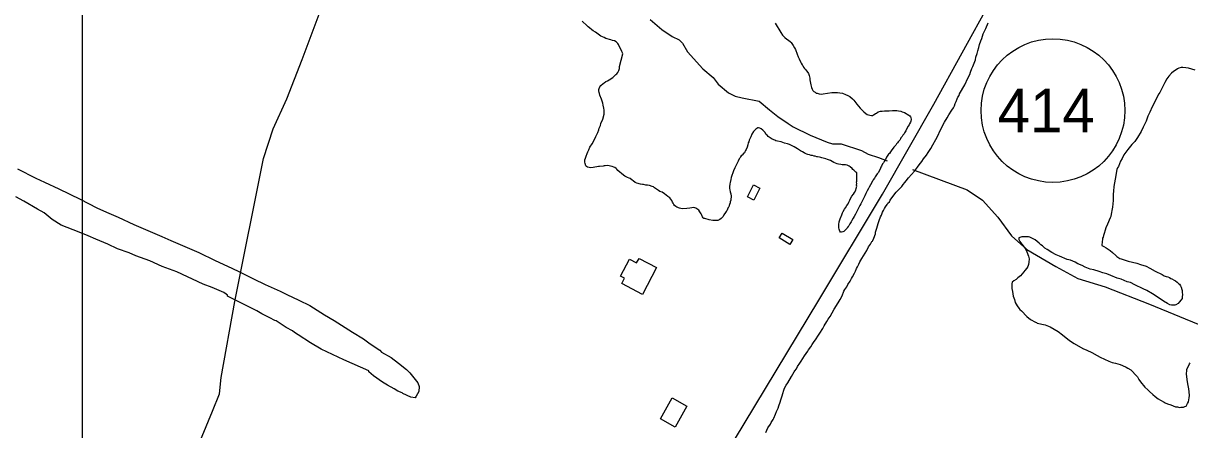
# Model space of a CAD drawing. Extents: x 3263578 to 3301413, y 764927 to 798602.
# Drawn here: x 3275456 to 3278134, y 781990 to 782923 of the extents above; entities that cross this region are included whole.
import ezdxf

# ---------------------------------------------------------------- set-up
doc = ezdxf.new("R2010")
doc.units = 0
for name, color, linetype in [('V-BLDG-OTLN', 7, 'Continuous'), ('V-GRID-MAJR', 7, 'Continuous'), ('V-ROAD-CNTR', 7, 'Continuous'), ('V-ROAD-IDEN', 7, 'Continuous'), ('V-SITE-VEGE', 7, 'Continuous'), ('V-TOPO-SHOR', 7, 'Continuous')]:
    doc.layers.add(name, color=color, linetype=linetype)

msp = doc.modelspace()

# ---------------------------------------------------------------- linework, layer by layer
at = {"layer": 'V-BLDG-OTLN'}
for points in [[(3277132.4, 782551.9), (3277147, 782544.5), (3277132.9, 782516.9), (3277118.3, 782524.3)], [(3277191.2, 782430.1), (3277198, 782441.4), (3277222.9, 782426.4), (3277216.1, 782415.1)], [(3276909.9, 782362), (3276877.7, 782300.5), (3276829.9, 782325.5), (3276836.2, 782337.5), (3276827.3, 782342.2), (3276847.7, 782381.2), (3276864.1, 782372.6), (3276869.6, 782383.1)], [(3276918.8, 782014.5), (3276945.9, 782062.5), (3276979.2, 782043.7), (3276952.2, 781995.7)]]:
    msp.add_lwpolyline(points, close=True, dxfattribs=at)
at = {"layer": 'V-GRID-MAJR'}
msp.add_spline([(3275591.3, 775830), (3275592.2, 781889.4), (3275593.1, 787951.5), (3275593.9, 794013.5), (3275593.9, 794016.1)], degree=3, dxfattribs=at)
at = {"layer": 'V-ROAD-CNTR'}
msp.add_lwpolyline([(3276268.5, 780674.1), (3276360.2, 780808.2), (3276479.6, 780984.7), (3276607.8, 781176.1), (3276833, 781541.9), (3276941.8, 781723), (3277282.4, 782287.4), (3277428.4, 782530.5), (3277546.3, 782737), (3277806.3, 783209.9), (3278010.7, 783585.2), (3278092.7, 783730.8)], dxfattribs=at)
at = {"layer": 'V-ROAD-IDEN'}
msp.add_circle((3277819.7, 782722.6), 165, dxfattribs=at)
msp.add_circle((3277819.7, 782722.6), 165, dxfattribs=at)
at = {"layer": 'V-SITE-VEGE'}
for points in [[(3276781.1, 782688.6), (3276782.2, 782692.9), (3276786.8, 782702.8), (3276789.2, 782714.5), (3276789.7, 782718.4), (3276789.4, 782723.7), (3276788.8, 782728), (3276786.9, 782735.2), (3276786.3, 782739.5), (3276783.3, 782749.2), (3276779.9, 782757.9), (3276779, 782761.5), (3276778, 782764.4), (3276777.4, 782768.3), (3276777.4, 782770.8), (3276777.8, 782773.3), (3276779.7, 782777.5), (3276781.9, 782780.3), (3276787.4, 782784.5), (3276789.9, 782786.2), (3276793.6, 782789.3), (3276797.6, 782791.3), (3276801.2, 782793.4), (3276809.2, 782798.9), (3276811.4, 782800.6), (3276816.1, 782805.2), (3276818.7, 782807.2), (3276821.2, 782810), (3276823.1, 782815), (3276824.7, 782819.2), (3276824.8, 782824.2), (3276832.3, 782852.6), (3276831.6, 782855.1), (3276830.3, 782858), (3276829.6, 782860.5), (3276825.9, 782867.4), (3276822.5, 782874.6), (3276820.8, 782876.8), (3276817.3, 782880.4), (3276813.4, 782882.7), (3276808.4, 782883.9), (3276804.5, 782885), (3276793.6, 782887.8), (3276789.3, 782890.4), (3276781.9, 782893.8), (3276769.3, 782902.7), (3276764.4, 782906), (3276760.9, 782908.2), (3276756, 782912.3), (3276753.2, 782915.2), (3276750.8, 782917.4), (3276738.9, 782927.7)], [(3277182.3, 782923.4), (3277195.4, 782902), (3277198.8, 782895.8), (3277201.6, 782892.5), (3277204, 782890.3), (3277208.9, 782886.6), (3277212.4, 782884.4), (3277217.3, 782880.4), (3277218.7, 782878.9), (3277223.5, 782872.4), (3277226.6, 782866.9), (3277228.6, 782862.6), (3277232.3, 782852.2), (3277235, 782846), (3277237.4, 782841.3), (3277240.4, 782834.8), (3277242.1, 782831.6), (3277243.8, 782827.6), (3277245.2, 782825.8), (3277246.9, 782822.5), (3277249.3, 782819.6), (3277252.1, 782816), (3277254.2, 782813.8), (3277256.9, 782810.1), (3277258.3, 782808), (3277260, 782802.9), (3277261.3, 782797.2), (3277261.5, 782792.9), (3277263.1, 782785.7), (3277263.7, 782781.4), (3277265.4, 782775.7), (3277267, 782771.7), (3277268.7, 782768.5), (3277271.2, 782766.6), (3277274, 782764.8), (3277276.1, 782762.9), (3277278.2, 782762.5), (3277283.2, 782761.3), (3277287.8, 782760.5), (3277292.1, 782760.7), (3277312.2, 782764.2), (3277317.2, 782764.4), (3277325.4, 782764.5), (3277330.7, 782763.7), (3277336.4, 782762.5), (3277343.8, 782759.8), (3277348.8, 782757.2), (3277353.3, 782754.6), (3277359.3, 782749.8), (3277362.4, 782746.5), (3277369.7, 782737.7), (3277376.9, 782728.3), (3277382.2, 782723.1), (3277385.6, 782719.5), (3277390.2, 782715.8), (3277393, 782713.9), (3277399, 782712), (3277403.3, 782711.5), (3277405.4, 782711.5), (3277407.6, 782712.5), (3277409.4, 782713.5), (3277412.7, 782715.6), (3277414.5, 782717), (3277418.8, 782719.7), (3277423.5, 782721), (3277427.4, 782721.6), (3277433.1, 782721.9), (3277441.4, 782722.4), (3277443.5, 782722.3), (3277451.7, 782722.8), (3277454.2, 782723.1), (3277461.7, 782722.9), (3277465.3, 782722.1), (3277470.2, 782721.3), (3277473.8, 782720.1), (3277478.7, 782717.9), (3277488.9, 782711.9), (3277491, 782710.4), (3277492.4, 782708.6), (3277493.4, 782706.8), (3277494, 782702.5)], [(3277401, 782416), (3277402.6, 782419.2), (3277404.3, 782421.8), (3277405.3, 782422.4), (3277406.4, 782424.5), (3277408.7, 782429.3), (3277412, 782439.9), (3277412.6, 782443.7), (3277415.4, 782452.7), (3277418.3, 782463.4), (3277420.5, 782469.8), (3277423.8, 782478.3), (3277426, 782482.6), (3277428.8, 782489), (3277430.5, 782493.2), (3277432.7, 782497.5), (3277435.4, 782501.7), (3277439.3, 782507), (3277440.9, 782509.7), (3277444.2, 782513.4), (3277445.8, 782516.6), (3277449.7, 782522.4), (3277460, 782535.1), (3277465.5, 782540.4), (3277472.5, 782548.3), (3277475.8, 782552.5), (3277479.6, 782557.8), (3277482.4, 782561), (3277487.8, 782568.4), (3277502, 782583.8), (3277508.6, 782592.8), (3277512.9, 782598), (3277518.4, 782606), (3277522.8, 782611.8), (3277529.3, 782620.3), (3277533.1, 782626.1), (3277539.2, 782635.7), (3277543.6, 782643.7), (3277550.7, 782655.9), (3277555.7, 782664.9), (3277560.7, 782677.1), (3277565.1, 782685.1), (3277566.7, 782688.8), (3277570.6, 782695.7), (3277577.2, 782705.8), (3277581, 782712.7), (3277587.6, 782723.3), (3277591.4, 782729.2), (3277593.6, 782733.4), (3277595.3, 782738.8), (3277597.6, 782743.5), (3277599.8, 782749.4), (3277601.4, 782753.7), (3277604.2, 782757.4), (3277605.3, 782761.1), (3277617.4, 782781.8), (3277624.6, 782797.2), (3277629, 782805.7), (3277630.7, 782811.1), (3277633.5, 782819.1), (3277635.7, 782823.9), (3277641.8, 782839.3), (3277643, 782845.2), (3277645.8, 782853.7), (3277646.9, 782859.6), (3277649.7, 782867.6), (3277651.4, 782874), (3277654.2, 782882.5), (3277656.5, 782888.3), (3277659.3, 782898.5), (3277661, 782902.2), (3277665.4, 782911.2), (3277670.9, 782924)], [(3278146.5, 782815.2), (3278131, 782819.7), (3278124.6, 782820.9), (3278117.7, 782821.5), (3278113.9, 782821.6), (3278108.6, 782820.1), (3278105.3, 782818.5), (3278100.4, 782814.8), (3278096.7, 782812.2), (3278091.8, 782808.5), (3278085.8, 782801.7), (3278080.9, 782795.8), (3278076.5, 782786.8), (3278064.9, 782764.5), (3278062.7, 782760.8), (3278058.3, 782752.3), (3278051.7, 782740), (3278047.8, 782731.5), (3278041.7, 782718.8), (3278037.8, 782709.7), (3278033.4, 782698.5), (3278026.7, 782684.2), (3278021.8, 782674.6), (3278013.5, 782660.8), (3278007.5, 782651.8), (3278001, 782644.4), (3277991.7, 782633.3), (3277982.4, 782621.1), (3277978.5, 782612.6), (3277974.7, 782606.2), (3277970.2, 782594.5), (3277968, 782590.8), (3277966.4, 782587), (3277962.3, 782565.2), (3277959.4, 782548.1), (3277958.7, 782537.4), (3277958.1, 782530.4), (3277957.8, 782515.9), (3277956, 782500.4), (3277955.9, 782496.7), (3277953.1, 782484.9), (3277952.5, 782479.6), (3277951.4, 782475.9), (3277944.7, 782461.5), (3277941.4, 782453.5), (3277939.7, 782448.2), (3277936.9, 782440.2), (3277935.8, 782435.4), (3277934.6, 782432.2), (3277933.5, 782429.5), (3277933.5, 782426.3), (3277932.3, 782422.1), (3277932.2, 782413), (3277936.5, 782410.2), (3277941.8, 782407.5), (3277951.3, 782401.4), (3277956.6, 782396.5), (3277964, 782389.5), (3277966.6, 782387.3), (3277973.5, 782382.9), (3277976.2, 782381.8)], [(3277074.3, 782500), (3277070.9, 782492.6), (3277069.4, 782490.5), (3277067.9, 782488.7), (3277064.2, 782482.8), (3277062.4, 782479.2), (3277058.3, 782475.1), (3277055.4, 782472.6), (3277050.7, 782470.2), (3277047.9, 782470), (3277038.9, 782470.2), (3277030.4, 782471.8), (3277020.8, 782474.6), (3277018.7, 782475), (3277017, 782476.4), (3277015.6, 782478.3), (3277013.9, 782482.2), (3277012.5, 782485.1), (3277009.5, 782490.2), (3277007.1, 782493.8), (3277002.1, 782497.2), (3276999.7, 782498.6), (3276995.4, 782500.2), (3276986.1, 782498.6), (3276979.3, 782497.4), (3276969, 782496.9), (3276965.4, 782497.4), (3276962.2, 782498.2), (3276956.5, 782500.4), (3276953.7, 782502.3), (3276951, 782504.9), (3276949.6, 782507), (3276947.9, 782510.3), (3276946.5, 782512.1), (3276944.8, 782515.7), (3276942.4, 782519.4), (3276940, 782521.9), (3276935.8, 782525.6), (3276931.9, 782528.5), (3276928.4, 782531.5), (3276922.5, 782535.2), (3276917.5, 782537.1), (3276914, 782539), (3276905.2, 782544.9), (3276903.1, 782547.1), (3276899.9, 782548.3), (3276893.6, 782550.2), (3276889.3, 782551), (3276885, 782551.5), (3276880.1, 782552.7), (3276877.6, 782553.1), (3276873.3, 782553.6), (3276864.4, 782555.6), (3276860.6, 782557.5), (3276856, 782561.1), (3276853.9, 782563), (3276849.4, 782566.3), (3276847.2, 782567.4), (3276843.4, 782568.9), (3276839.8, 782570.5), (3276837, 782572), (3276833.9, 782574.2), (3276829, 782578.2), (3276825.5, 782580.8), (3276821.3, 782585.2), (3276818.5, 782587.8), (3276817.1, 782589.2), (3276814, 782591.5), (3276811.5, 782592.9), (3276808.3, 782594.1), (3276804.1, 782595.3), (3276797.7, 782596.1), (3276791.9, 782595.9), (3276789.4, 782595.6), (3276786.9, 782595.3), (3276779, 782593.8), (3276776.9, 782593.8), (3276764, 782591.6), (3276759, 782591), (3276755.1, 782591.5), (3276751.5, 782592.7), (3276749.4, 782593.8), (3276747.7, 782595.6), (3276745.7, 782600.7), (3276745, 782604.2), (3276745.5, 782606.7), (3276745.5, 782609.6), (3276746.7, 782613.5), (3276748.6, 782617.7), (3276750.2, 782623.7), (3276751.7, 782627.6), (3276754, 782632.6), (3276757, 782638.2), (3276762.1, 782645.9), (3276767, 782656.1), (3276770.8, 782662.8), (3276773, 782667.8), (3276774.9, 782672.4), (3276777.2, 782678.4), (3276778.4, 782682.3), (3276781.1, 782688.6)], [(3277354.6, 782593.2), (3277352.2, 782594.7), (3277347.2, 782597.3), (3277343.3, 782598.1), (3277335.8, 782598.3), (3277332.6, 782598.8), (3277327.3, 782599.3), (3277324.5, 782600), (3277320.2, 782601.6), (3277317, 782603.1), (3277312.8, 782605.7), (3277309.3, 782607.6), (3277304.4, 782609.8), (3277302.2, 782610.2), (3277298, 782611.8), (3277295.5, 782612.2), (3277292.3, 782613), (3277289.5, 782613.8), (3277286.7, 782614.9), (3277283.8, 782615.3), (3277279.6, 782616.5), (3277277.4, 782616.6), (3277274.2, 782617.7), (3277271.8, 782618.1), (3277267.5, 782619.3), (3277265, 782619.7), (3277260.8, 782620.9), (3277257.2, 782621.7), (3277254.7, 782622.5), (3277251.2, 782624.4), (3277248.4, 782625.5), (3277244.9, 782627.7), (3277240.3, 782630), (3277233.3, 782634.8), (3277225.9, 782639.6), (3277215, 782644.9), (3277210.4, 782646.1), (3277203.6, 782648), (3277195.5, 782650.7), (3277187.7, 782652.7), (3277183.8, 782653.2), (3277181.3, 782654.3), (3277175.3, 782656.6), (3277168.3, 782661.4), (3277166.2, 782663.3), (3277163.4, 782665.8), (3277161.7, 782668), (3277158.6, 782672.7), (3277156.8, 782674.9), (3277153.7, 782677.8), (3277150.2, 782680.8), (3277147, 782682.3), (3277143.5, 782683.1), (3277142.1, 782682.8), (3277140.2, 782681.8), (3277137.7, 782680), (3277135.9, 782678.7), (3277132.6, 782674.8), (3277128.5, 782668.5), (3277126.2, 782662.5), (3277124.7, 782659.3), (3277122.1, 782654.4), (3277121.3, 782651.2), (3277120.1, 782648.4), (3277119.3, 782643.7), (3277117.7, 782638.4), (3277115.8, 782633.5), (3277114, 782630.7), (3277112.8, 782628.2), (3277111.4, 782625.7), (3277109.5, 782624.4), (3277106.2, 782620.5), (3277104, 782618.4), (3277102.2, 782616.3), (3277100.7, 782613.2), (3277099.6, 782611.4), (3277097, 782606.5), (3277095.1, 782602.2), (3277093.2, 782599.1), (3277091.3, 782594.1), (3277089.4, 782591), (3277086.8, 782584.2), (3277081.4, 782569), (3277080.2, 782564.4), (3277079, 782557.7), (3277078.2, 782554.1), (3277077.3, 782547.4), (3277077.2, 782543.4), (3277077.8, 782540.9), (3277078.8, 782535.9), (3277080.1, 782531.6), (3277081, 782526.2), (3277081, 782524.1), (3277080.5, 782519.8), (3277080.1, 782517), (3277078.9, 782513.4), (3277078.5, 782510.9), (3277077.3, 782507), (3277076.2, 782504.9), (3277075.4, 782501.7), (3277074.3, 782500)], [(3277494, 782702.5), (3277493.2, 782698.6), (3277492.5, 782696.1), (3277490.5, 782692.3), (3277489.5, 782690.1), (3277487.2, 782686.6), (3277483.5, 782679.9), (3277482, 782676.4), (3277479, 782671.8), (3277477.9, 782669.4), (3277474.9, 782665.9), (3277473.4, 782663.4), (3277470.9, 782660.3), (3277469.7, 782657.8), (3277467.9, 782655), (3277464.6, 782651.1), (3277462.7, 782648.3), (3277460.9, 782645.9), (3277459.4, 782643.4), (3277454.6, 782638.2), (3277448.3, 782630.1), (3277446.8, 782627.7), (3277444.3, 782624.2), (3277442.4, 782622.4), (3277438, 782615.4), (3277435.4, 782610.5), (3277432.4, 782605.5), (3277430.5, 782602.7), (3277428.7, 782600.3), (3277426, 782594.6), (3277424.9, 782592.5), (3277424.1, 782590.4), (3277418.9, 782580.5), (3277416, 782577.1), (3277414.8, 782574.9), (3277411.9, 782570.7), (3277410.4, 782567.6), (3277407, 782563.4), (3277405.2, 782560.2), (3277401.1, 782552.4), (3277397.7, 782546.8), (3277396.2, 782543.3), (3277393.6, 782538), (3277391.3, 782533.8), (3277390.2, 782532), (3277387.9, 782526.7), (3277386.1, 782523.6), (3277383.1, 782517.9), (3277381.6, 782514.4), (3277378.9, 782508.8), (3277376.7, 782504.9), (3277371.4, 782494), (3277366.2, 782484.8), (3277363.5, 782479.5), (3277361.3, 782475.7), (3277358, 782470.4), (3277356.5, 782467.2), (3277353.8, 782462.6), (3277350.9, 782457.7), (3277349.4, 782456), (3277347.6, 782453.5), (3277346.4, 782451.8), (3277342.8, 782447.9), (3277339.8, 782445.1), (3277337.7, 782444.1), (3277334.4, 782443.1), (3277331.9, 782443.2), (3277330.6, 782445.4), (3277328.9, 782450.4), (3277328.3, 782453.3), (3277328, 782455.8), (3277328.1, 782460.8), (3277329.3, 782466.8), (3277331.3, 782473.9), (3277335.1, 782483.1), (3277337, 782488), (3277338.5, 782491.2), (3277341.1, 782496.1), (3277343.7, 782499.6), (3277346.7, 782504.9), (3277349.3, 782508.4), (3277350.8, 782512), (3277353.8, 782516.9), (3277355.3, 782520.4), (3277358.3, 782525.7), (3277362, 782530.6), (3277364.2, 782534.5), (3277366.9, 782540.1), (3277368, 782544), (3277369.2, 782549), (3277368.9, 782551.1), (3277369.4, 782555.4), (3277369.1, 782558.2), (3277369.9, 782560.7), (3277369.3, 782568.2), (3277369.6, 782579.6), (3277367.2, 782581.5), (3277362.3, 782585.5), (3277360.5, 782587.4), (3277358.5, 782589.2), (3277354.6, 782593.2)], [(3275443.3, 782588.9), (3275485.2, 782567.2), (3275505, 782557.9), (3275538.1, 782543), (3275586.6, 782518.9), (3275625.2, 782499.3), (3275647.3, 782489), (3275673.7, 782477.5), (3275710.1, 782461.3), (3275736.6, 782449.8), (3275774.1, 782433.6), (3275795.1, 782424.4), (3275838.1, 782405.9), (3275859.1, 782396.7), (3275896.6, 782378.3), (3275925.3, 782365.6), (3275949.5, 782354.1), (3275984.8, 782335.8), (3276011.3, 782323.1), (3276045.5, 782308.1), (3276060.9, 782300.1), (3276088.5, 782287.5), (3276113.8, 782274.8), (3276147.9, 782253.2), (3276170, 782240.6), (3276211.7, 782213.3), (3276237.1, 782198.4), (3276252.4, 782187), (3276274.4, 782172.2), (3276278.8, 782167.7), (3276300.8, 782155.2), (3276317.3, 782142.7), (3276335.9, 782127.9), (3276343.6, 782120), (3276362.1, 782097.5), (3276365.3, 782088.6), (3276364, 782077.5), (3276358.3, 782066.5), (3276356, 782063.2), (3276346, 782064.4), (3276327.3, 782072.5), (3276326.2, 782074.7), (3276316.2, 782078.2), (3276307.4, 782083.9), (3276292, 782092), (3276281, 782098.8), (3276260.1, 782113.6), (3276249.2, 782122.6), (3276249.2, 782124.9), (3276230.4, 782133), (3276191.8, 782150.2)], [(3276191.8, 782150.2), (3276140, 782174.4), (3276115.8, 782189.2), (3276087.2, 782207.5), (3276078.4, 782213.2), (3276074, 782216.6), (3276059.7, 782224.6), (3276036.6, 782239.4), (3276033.3, 782240.6), (3276022.3, 782246.3), (3276003.5, 782255.5), (3275992.5, 782262.3), (3275953.9, 782281.8), (3275925.3, 782296.7), (3275925.3, 782299), (3275922, 782301.2), (3275916.5, 782304.7), (3275890, 782316.2), (3275869.1, 782324.3), (3275808.4, 782352), (3275775.3, 782364.7), (3275746.6, 782377.4), (3275714.5, 782389), (3275699.1, 782395.9), (3275672.6, 782405.2), (3275650.5, 782415.6), (3275622.9, 782427.2), (3275605.3, 782435.2), (3275584.3, 782443.3), (3275543.4, 782459.5), (3275522.5, 782472.1), (3275503.9, 782488), (3275488.5, 782496), (3275457.7, 782514.3), (3275438.9, 782524.6)], [(3277160.5, 781983.1), (3277165.5, 781993.7), (3277166.6, 781996.4), (3277169.9, 782000.1), (3277171.5, 782002.7), (3277173.2, 782005.9), (3277177.5, 782012.8), (3277178.7, 782016.5), (3277183.1, 782025), (3277185.3, 782031.4), (3277188.6, 782039.4), (3277190.3, 782044.2), (3277193.7, 782052.7), (3277194.8, 782058.6), (3277198.2, 782067.7), (3277199.3, 782072.5), (3277202.1, 782080.5), (3277203.8, 782084.7), (3277207.1, 782092.2), (3277210.9, 782097.5), (3277219.2, 782111.8), (3277225.8, 782122.4), (3277226.9, 782124.5), (3277230.7, 782129.3), (3277233.4, 782134.6), (3277238.9, 782142.6), (3277241.7, 782147.4), (3277249.3, 782159), (3277257, 782170.2), (3277258.6, 782172.8), (3277263.6, 782180.2), (3277266.9, 782185.5), (3277270.1, 782190.3), (3277276.2, 782198.3), (3277280, 782204.6), (3277284.9, 782211.5), (3277291.5, 782222.1), (3277294.8, 782228.5), (3277300.9, 782238.1), (3277303.6, 782243.9), (3277308, 782249.7), (3277317.3, 782266.2), (3277326.7, 782281.1), (3277331.1, 782289), (3277335.5, 782297.5), (3277339.9, 782307.6), (3277342.1, 782311.4), (3277346.5, 782317.7), (3277349.2, 782323), (3277354.2, 782331), (3277357.5, 782336.8), (3277359.7, 782341.1), (3277364.1, 782349.1), (3277366.8, 782353.8), (3277369.1, 782360.2), (3277370.7, 782364), (3277374, 782369.8), (3277376.3, 782375.1), (3277381.2, 782383.1), (3277384.5, 782388.9), (3277388.3, 782394.8), (3277392.2, 782401.1), (3277396.6, 782409.6), (3277401, 782416)], [(3277976.2, 782381.8), (3277985.8, 782379), (3277992.7, 782376.7), (3278012.5, 782372.1), (3278021, 782369.3), (3278033.8, 782364.9), (3278041.8, 782360.5), (3278054.5, 782353.8), (3278070.5, 782346.1), (3278075.3, 782343.4), (3278079.5, 782341.7), (3278083.2, 782340.6), (3278087.5, 782339.4), (3278090.2, 782337.2), (3278092.8, 782336.1), (3278098.1, 782332.8), (3278101.3, 782331.2), (3278104.5, 782328.5), (3278107.7, 782325.2), (3278109.8, 782323.6), (3278112.4, 782319.8), (3278114, 782317.1), (3278115.5, 782311.7), (3278116.5, 782309), (3278116.5, 782304.7), (3278116.9, 782299.9), (3278116.3, 782294.5), (3278116.3, 782291.3), (3278114.1, 782288.2), (3278109.7, 782282.3), (3278107, 782279.7), (3278101.6, 782276.6), (3278099.4, 782275.5), (3278091.9, 782275.6), (3278087.7, 782276.8), (3278082.9, 782279.5), (3278073.3, 782284.5), (3278056.3, 782296.5), (3278048.4, 782302), (3278035.1, 782309.1), (3278026.6, 782313.5), (3278008, 782322.4), (3277997.9, 782327.4), (3277989.9, 782329.6), (3277976, 782335.2), (3277967, 782338), (3277952.6, 782343.6), (3277943, 782347.5), (3277934, 782350.3), (3277925.4, 782353.1), (3277913.2, 782356.5), (3277905.2, 782358.2), (3277893.4, 782362.7), (3277886.5, 782366.5), (3277877, 782370.9), (3277870.6, 782374.2), (3277859.9, 782378.7), (3277852.5, 782380.9), (3277834.4, 782388.2), (3277826.9, 782391.5), (3277816.8, 782397), (3277806.2, 782403.6), (3277801.4, 782406.9), (3277795.6, 782411.8), (3277791.9, 782414), (3277787.7, 782418.3), (3277779.2, 782425.4), (3277772.8, 782428.7), (3277766.5, 782431.5), (3277763.3, 782432.6), (3277753.1, 782432.7), (3277748.3, 782432.3), (3277746.1, 782431.8), (3277741.3, 782430.2), (3277741.7, 782426.5), (3277743.3, 782421.6), (3277745.4, 782419.5), (3277756.4, 782405.4), (3277760.1, 782398.4), (3277763.7, 782388.1), (3277765.2, 782382.2), (3277764.5, 782374.2), (3277763.4, 782369.4), (3277761.7, 782364.6), (3277759.5, 782360.9), (3277755.1, 782355.1), (3277753, 782351.9), (3277745.3, 782342.9), (3277739.4, 782338.2), (3277735, 782335), (3277730.2, 782331.9), (3277726.4, 782328.2), (3277725.2, 782325), (3277725.1, 782318), (3277725.6, 782313.7), (3277726.6, 782307.3), (3277728.6, 782296), (3277731.1, 782288.5), (3277733.2, 782281.5), (3277737.4, 782274.4), (3277741, 782269)], [(3277741, 782269), (3277743.6, 782265.8), (3277747.4, 782262.5), (3277760, 782249.5), (3277767.9, 782242.4), (3277779.6, 782236.9), (3277781.8, 782235.8), (3277783.4, 782234.7), (3277801.5, 782230.7), (3277813.2, 782225.7), (3277831.3, 782215.2), (3277841.3, 782207.6), (3277857.7, 782194.5), (3277868.4, 782187.9), (3277888.5, 782175.8), (3277897.6, 782172.5), (3277909.3, 782166.9), (3277921.5, 782160.3), (3277928.4, 782156.5), (3277947.6, 782147.1), (3277955.5, 782144.3), (3277963, 782142.6), (3277973.7, 782139.2), (3277979.5, 782137), (3277987.5, 782133.6), (3277991.8, 782130.9), (3277998.7, 782127), (3278002.4, 782123.2), (3278008.2, 782116.2), (3278013.4, 782110.8), (3278017.1, 782105.3), (3278020.8, 782099.4), (3278030.8, 782087.5), (3278037.1, 782081.5), (3278041.3, 782077.1), (3278048.7, 782070.6), (3278054.5, 782066.2), (3278061.4, 782060.8), (3278066.7, 782057.5), (3278074.7, 782053.1), (3278077.4, 782051.4), (3278082.7, 782049.2), (3278090.1, 782046.4), (3278095.5, 782044.7), (3278100.8, 782042.5), (3278105.6, 782041.9), (3278109.9, 782040.8), (3278113.6, 782041.3), (3278119.5, 782041.7), (3278122.7, 782042.7), (3278125.4, 782043.8), (3278128.7, 782049.6), (3278130.9, 782053.8), (3278132.7, 782062.9), (3278132.8, 782068.3), (3278132.4, 782076.9), (3278131.4, 782083.3), (3278129.9, 782091.4), (3278128.9, 782099.4), (3278127, 782111.2), (3278126.5, 782118.2), (3278126.7, 782125.7), (3278127.2, 782128.3), (3278128.4, 782132.1), (3278131.6, 782137.4), (3278133.3, 782140.6), (3278134.4, 782143.2)]]:
    msp.add_lwpolyline(points, dxfattribs=at)
at = {"layer": 'V-TOPO-SHOR'}
for points in [[(3275780.5, 781716.6), (3275813.6, 781831.4), (3275840.1, 781904.2), (3275866.6, 781974.8), (3275890.9, 782032.2), (3275906.4, 782071.9), (3275910.8, 782109.4), (3275941.7, 782283.8), (3276007.9, 782612.6), (3276030, 782681), (3276060.9, 782749.4), (3276096.2, 782839.9), (3276147, 782974.5), (3276175.7, 783082.6), (3276184.5, 783144.4), (3276186.7, 783175.3), (3276186.7, 783199.6), (3276184.5, 783221.7), (3276182.3, 783237.1)], [(3276894.9, 782932), (3276922.3, 782908.5), (3276945.7, 782892.8), (3276961.4, 782885), (3276969.2, 782877.2), (3276981, 782857.6), (3277016.2, 782818.5), (3277039.7, 782798.9), (3277051.4, 782783.3), (3277074.9, 782763.7), (3277090.5, 782755.9), (3277106.2, 782751.9), (3277145.3, 782744.1), (3277168.8, 782724.5), (3277188.4, 782708.9), (3277211.8, 782693.2), (3277223.6, 782685.4), (3277262.7, 782665.8), (3277301.8, 782650.2), (3277313.6, 782646.3), (3277333.2, 782646.3), (3277380.1, 782630.6), (3277395.8, 782622.8), (3277419.2, 782614.9), (3277438.8, 782607.1)], [(3277497.5, 782587.5), (3277622.7, 782540.6), (3277658, 782517.1), (3277693.2, 782477.9), (3277724.5, 782434.9), (3277759.7, 782403.6), (3277826.2, 782364.4), (3277877.1, 782337), (3277939.7, 782317.5), (3278041.5, 782278.3), (3278221.5, 782204), (3278346.7, 782149.2), (3278491.5, 782086.5), (3278648, 782016.1), (3278828, 781926), (3279094.1, 781804.7), (3279242.9, 781734.2), (3279305.5, 781702.9), (3279340.7, 781667.7), (3279364.2, 781632.5), (3279415, 781593.3), (3279454.2, 781577.7)]]:
    msp.add_lwpolyline(points, dxfattribs=at)

# ---------------------------------------------------------------- texts
at = {"layer": 'V-ROAD-IDEN'}
msp.add_text('414', height=100, rotation=360, dxfattribs=at).set_placement((3277692.6, 782672.6))

doc.saveas('drawing.dxf')
